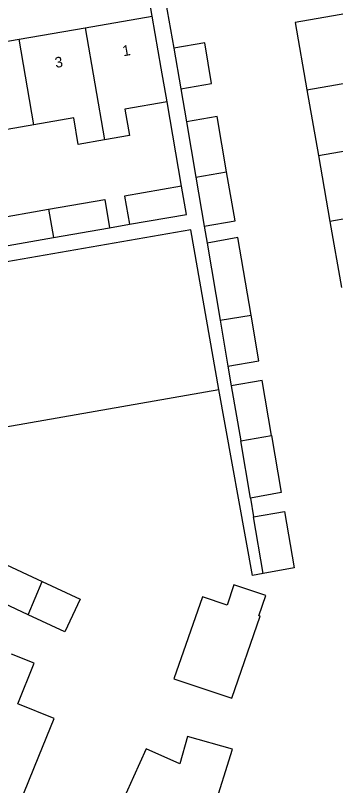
# Model space of a CAD drawing. Extents: x 162880 to 165536, y 384011 to 385179.
# Drawn here: x 163927.1 to 163957.3, y 384549.3 to 384622 of the extents above; entities that cross this region are included whole.
import ezdxf

# ---------------------------------------------------------------- set-up
doc = ezdxf.new("R2010")
doc.units = 0
for name, color, linetype in [('IMGEO_Pand', 7, 'Continuous'), ('IMGEO_Pand_nummerreeks', 7, 'Continuous'), ('IMGEO_Voetpad_open', 7, 'Continuous')]:
    doc.layers.add(name, color=color, linetype=linetype)

msp = doc.modelspace()

# ---------------------------------------------------------------- linework, layer by layer
at = {"layer": 'IMGEO_Pand'}
for points in [[(163965.425, 384616.914), (163965.012, 384619.278), (163962.505, 384618.84), (163961.811, 384622.814), (163953.519, 384621.366), (163954.626, 384615.025)], [(163933.672, 384620.883), (163940.014, 384621.979)], [(163941.416, 384613.869), (163940.866, 384617.053), (163940.014, 384621.979)], [(163927.448, 384619.807), (163933.672, 384620.883)], [(163933.672, 384620.883), (163935.503, 384610.295)], [(163921.225, 384618.731), (163927.448, 384619.807)], [(163928.845, 384611.722), (163927.448, 384619.807)], [(163942.708, 384615.123), (163945.623, 384615.619), (163944.971, 384619.449), (163942.056, 384618.953)], [(163942.056, 384618.953), (163942.708, 384615.123)], [(163954.626, 384615.025), (163965.425, 384616.914)], [(163954.626, 384615.025), (163955.712, 384608.804)], [(163941.416, 384613.869), (163937.431, 384613.18), (163937.86, 384610.702), (163935.503, 384610.295)], [(163935.503, 384610.295), (163933.029, 384609.867), (163932.596, 384612.371), (163928.845, 384611.722)], [(163947.041, 384607.287), (163946.156, 384612.489), (163943.241, 384611.993)], [(163943.241, 384611.993), (163944.128, 384606.777)], [(163928.845, 384611.722), (163925.031, 384611.063), (163925.472, 384608.508), (163923.063, 384608.091)], [(163955.712, 384608.804), (163964.038, 384610.261)], [(163955.712, 384608.804), (163956.799, 384602.582)], [(163944.128, 384606.777), (163947.041, 384607.287)], [(163944.918, 384602.135), (163947.833, 384602.631), (163947.041, 384607.287)], [(163944.128, 384606.777), (163944.918, 384602.135)], [(163942.793, 384605.922), (163937.407, 384604.986), (163937.867, 384602.32)], [(163937.867, 384602.32), (163943.256, 384603.256), (163942.793, 384605.922)], [(163930.224, 384603.739), (163935.525, 384604.659), (163935.986, 384601.993)], [(163967.557, 384604.464), (163956.799, 384602.582)], [(163925.324, 384600.142), (163924.864, 384602.808), (163930.224, 384603.739)], [(163930.224, 384603.739), (163930.685, 384601.073)], [(163956.799, 384602.582), (163957.885, 384596.36)], [(163946.296, 384586.722), (163943.672, 384601.795), (163908.865, 384595.738)], [(163930.685, 384601.073), (163935.986, 384601.993)], [(163925.324, 384600.142), (163930.685, 384601.073)], [(163949.344, 384593.754), (163948.1, 384601.06), (163945.188, 384600.551)], [(163945.188, 384600.551), (163946.429, 384593.257)], [(163908.865, 384595.738), (163910.653, 384585.499), (163919.328, 384581.993), (163946.296, 384586.722)], [(163946.429, 384593.257), (163949.344, 384593.754)], [(163947.167, 384588.919), (163950.08, 384589.428), (163949.344, 384593.754)], [(163946.429, 384593.257), (163947.167, 384588.919)], [(163951.281, 384582.381), (163950.394, 384587.584), (163947.481, 384587.075)], [(163947.481, 384587.075), (163948.367, 384581.871)], [(163948.367, 384581.871), (163951.281, 384582.381)], [(163951.281, 384582.381), (163952.2, 384576.985), (163949.285, 384576.475)], [(163949.285, 384576.475), (163948.367, 384581.871)], [(163949.586, 384574.703), (163952.501, 384575.213), (163953.411, 384569.873), (163950.498, 384569.347)], [(163950.498, 384569.347), (163949.586, 384574.703)], [(163928.304, 384565.452), (163924.342, 384567.308), (163925.791, 384570.401), (163929.628, 384568.604)], [(163928.304, 384565.452), (163929.628, 384568.604)], [(163929.628, 384568.604), (163933.213, 384566.925), (163931.764, 384563.831), (163928.304, 384565.452)], [(163950.217, 384565.306), (163950.086, 384565.35), (163950.729, 384567.268), (163947.729, 384568.275), (163947.085, 384566.357), (163944.756, 384567.138), (163942.057, 384559.407), (163947.517, 384557.575), (163950.217, 384565.306)], [(163921.843, 384549.709), (163927.426, 384547.45), (163929.302, 384552.085), (163930.742, 384555.645), (163927.323, 384557.028), (163928.876, 384560.867), (163926.739, 384561.726)], [(163936.834, 384547), (163934.789, 384542.437), (163940.69, 384539.733), (163942.284, 384543.293), (163943.806, 384542.611), (163944.256, 384543.615), (163945.788, 384547.037), (163947.579, 384552.771), (163943.349, 384553.963), (163942.62, 384551.374), (163939.433, 384552.802), (163938.244, 384550.147), (163936.834, 384547)]]:
    msp.add_lwpolyline(points, dxfattribs=at)
at = {"layer": 'IMGEO_Voetpad_open'}
for points in [[(163940.94, 384625.151), (163942.056, 384618.953)], [(163940.014, 384621.979), (163939.508, 384624.904)], [(163942.708, 384615.123), (163943.241, 384611.993)], [(163942.793, 384605.922), (163941.416, 384613.869)], [(163935.986, 384601.993), (163937.867, 384602.32)], [(163944.918, 384602.135), (163945.188, 384600.551)], [(163947.167, 384588.919), (163947.481, 384587.075)], [(163950.498, 384569.347), (163949.467, 384569.161), (163946.296, 384586.722)], [(163949.285, 384576.475), (163949.586, 384574.703)]]:
    msp.add_lwpolyline(points, dxfattribs=at)

# ---------------------------------------------------------------- texts
at = {"layer": 'IMGEO_Pand_nummerreeks'}
for s, p in [('1', (163937.282, 384618.178)), ('3', (163930.907, 384617.075))]:
    msp.add_text(s, height=1, rotation=9.8084, dxfattribs=at).set_placement(p)

doc.saveas('drawing.dxf')
